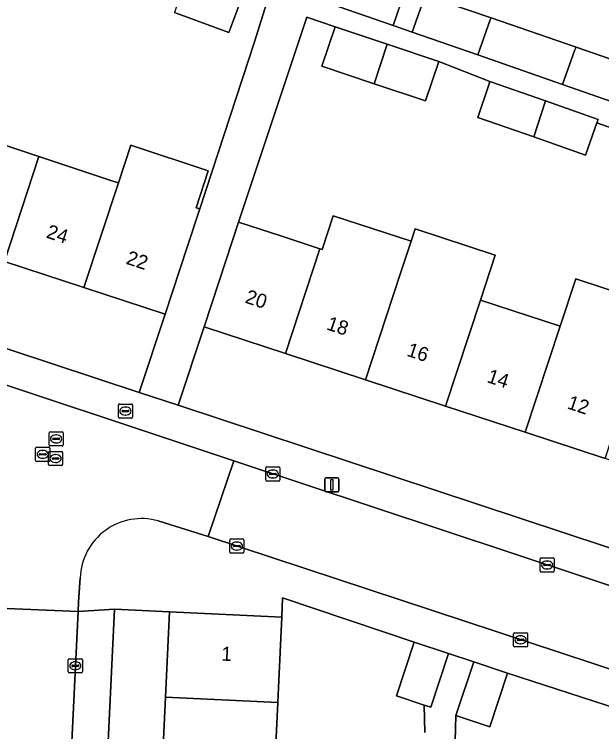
# Model space of a CAD drawing. Extents: x 163683 to 164494, y 382709 to 383872.
# Drawn here: x 164137 to 164178.6, y 383528.3 to 383579.1 of the extents above; entities that cross this region are included whole.
import ezdxf

# ---------------------------------------------------------------- set-up
doc = ezdxf.new("R2010")
doc.units = 0
for name, color, linetype in [('IMGEO_Brandkraan', 7, 'Continuous'), ('IMGEO_Erf', 7, 'Continuous'), ('IMGEO_Kolk', 7, 'Continuous'), ('IMGEO_Lichtmast', 7, 'Continuous'), ('IMGEO_Pand', 7, 'Continuous'), ('IMGEO_Pand_nummerreeks', 7, 'Continuous'), ('IMGEO_Rijbaan_lokaal_open', 7, 'Continuous'), ('IMGEO_Rioolput', 7, 'Continuous'), ('IMGEO_Voetpad_open', 7, 'Continuous')]:
    doc.layers.add(name, color=color, linetype=linetype)

msp = doc.modelspace()

# ---------------------------------------------------------------- linework, layer by layer
at = {"layer": 'IMGEO_Brandkraan'}
for p, q in [((164144.461, 383551.524), (164145.313, 383551.524)), ((164144.386, 383550.598), (164144.386, 383551.45)), ((164144.645, 383551.018), (164144.645, 383551.03)), ((164144.688, 383551.067), (164145.086, 383551.067)), ((164144.874, 383551.304), (164144.899, 383551.304)), ((164145.129, 383551.03), (164145.129, 383551.018)), ((164145.387, 383551.45), (164145.387, 383550.598)), ((164145.313, 383550.524), (164144.461, 383550.524)), ((164145.083, 383550.981), (164144.685, 383550.981)), ((164144.897, 383550.744), (164144.872, 383550.744))]:
    msp.add_line(p, q, dxfattribs=at)
for points in [[(164144.461, 383551.524), (164145.313, 383551.524)], [(164144.386, 383550.598), (164144.386, 383551.45)], [(164145.387, 383551.45), (164145.387, 383550.598)], [(164145.313, 383550.524), (164144.461, 383550.524)]]:
    msp.add_lwpolyline(points, dxfattribs=at)
for centre, radius, start, end in [((164144.463, 383551.448), 0.0765, 91.552, 178.448), ((164144.463, 383551.448), 0.0765, 91.552, 178.448), ((164145.311, 383551.448), 0.0765, 1.552, 88.448), ((164145.311, 383551.448), 0.0765, 1.552, 88.448), ((164144.685, 383551.027), 0.0403, 85.8775, 175.7526), ((164144.682, 383551.017), 0.0366, 178.938, 274.7102), ((164145.086, 383551.024), 0.043, 264.8664, 352.4533), ((164145.09, 383551.029), 0.0386, 1.7309, 96.639), ((164144.463, 383550.6), 0.0765, 181.552, 268.448), ((164144.463, 383550.6), 0.0765, 181.552, 268.448), ((164145.311, 383550.6), 0.0765, 271.552, 358.448), ((164145.311, 383550.6), 0.0765, 271.552, 358.448)]:
    msp.add_arc(centre, radius, start, end, dxfattribs=at)
for centre, major_axis, ratio, start_param, end_param in [((164144.873, 383551.024), (-0.387, 0.002), 0.722429, 4.712389, 7.853982), ((164144.898, 383551.024), (-0.39, 0.002), 0.717154, 1.570796, 4.712389)]:
    msp.add_ellipse(centre, major_axis=major_axis, ratio=ratio, start_param=start_param, end_param=end_param, dxfattribs=at)
at = {"layer": 'IMGEO_Erf'}
for points in [[(164173.399, 383618.724), (164170.135, 383610.948), (164158.391, 383583.144), (164164.778, 383580.939), (164164.687, 383580.757), (164163.839, 383578.338), (164165.195, 383577.865), (164166.111, 383580.479), (164170.792, 383578.862), (164176.805, 383576.786), (164182.819, 383574.71), (164187.308, 383573.16), (164186.37, 383570.486), (164189.349, 383569.448), (164190.289, 383572.131), (164194.846, 383570.558), (164200.859, 383568.481), (164200.715, 383568.195), (164199.869, 383565.782), (164200.915, 383565.418), (164201.741, 383567.773), (164204.902, 383570.632)], [(164124.031, 383581.217), (164122.825, 383577.542), (164121.866, 383574.62), (164127.497, 383572.762), (164133.127, 383570.905), (164138.758, 383569.047), (164143.934, 383567.339), (164144.389, 383567.189), (164145.261, 383569.844), (164150.75, 383568.041), (164149.89, 383565.421), (164150.147, 383565.338), (164154.028, 383577.172), (164154.868, 383579.892)], [(164153.193, 383580.505), (164152.216, 383577.835), (164148.351, 383579.249)], [(164181.993, 383570.122), (164178.275, 383571.429), (164177.472, 383569.146), (164173.809, 383570.434), (164169.856, 383571.824), (164170.643, 383574.207), (164170.697, 383574.37), (164167.074, 383575.786), (164166.138, 383572.989), (164162.505, 383574.204), (164158.801, 383575.444), (164159.738, 383578.241), (164157.726, 383578.914), (164152.89, 383564.413), (164155.96, 383563.405), (164158.666, 383562.516), (164158.821, 383562.465), (164159.608, 383564.861), (164165.12, 383563.05), (164165.409, 383563.93), (164171.062, 383562.073), (164170.035, 383558.878), (164175.677, 383557.026), (164176.79, 383560.39), (164182.443, 383558.533)], [(164166.089, 383528.259), (164166.055, 383530.202), (164164.086, 383530.853), (164165.347, 383534.666), (164156.014, 383537.797), (164155.957, 383536.434), (164155.72, 383531.44), (164155.67, 383530.384), (164155.387, 383524.453)], [(164180.623, 383524.895), (164180.677, 383529.642), (164171.943, 383532.468), (164170.687, 383528.673), (164168.295, 383529.464), (164167.968, 383516.687)]]:
    msp.add_lwpolyline(points, dxfattribs=at)
for points in [[(164125.052, 383565.322), (164119.419, 383567.173), (164113.786, 383569.023), (164108.153, 383570.874), (164102.52, 383572.724), (164096.887, 383574.575), (164091.142, 383576.462), (164089.357, 383571.095), (164121.787, 383560.298), (164145.867, 383552.341), (164147.698, 383557.883), (164141.951, 383559.771), (164136.318, 383561.621), (164130.685, 383563.472)], [(164184.531, 383545.8), (164178.871, 383547.659), (164173.21, 383549.519), (164167.55, 383551.378), (164161.889, 383553.238), (164156.229, 383555.097), (164150.454, 383556.994), (164148.616, 383551.433), (164203.22, 383533.389), (164205.665, 383533.708), (164207.282, 383538.326), (164201.512, 383540.221), (164195.851, 383542.081), (164190.192, 383543.94)], [(164144.102, 383536.998), (164142.345, 383500), (164139.869, 383447.846), (164143.782, 383447.602), (164144.071, 383453.702), (164144.351, 383459.625), (164144.631, 383465.549), (164144.912, 383471.472), (164145.192, 383477.395), (164145.472, 383483.319), (164145.753, 383489.242), (164146.033, 383495.166), (164146.262, 383500), (164146.314, 383501.105), (164146.595, 383507.037), (164146.876, 383512.968), (164147.157, 383518.899), (164147.438, 383524.83), (164147.718, 383530.761), (164148.005, 383536.812)]]:
    msp.add_lwpolyline(points, close=True, dxfattribs=at)
at = {"layer": 'IMGEO_Kolk'}
for p, q in [((164154.822, 383546.144), (164154.822, 383546.996)), ((164154.897, 383547.07), (164155.749, 383547.07)), ((164155.823, 383546.996), (164155.823, 383546.144)), ((164155.081, 383546.564), (164155.081, 383546.576)), ((164155.519, 383546.527), (164155.121, 383546.527)), ((164155.124, 383546.613), (164155.522, 383546.613)), ((164155.31, 383546.85), (164155.335, 383546.85)), ((164155.565, 383546.576), (164155.565, 383546.564)), ((164155.749, 383546.07), (164154.897, 383546.07)), ((164155.333, 383546.29), (164155.308, 383546.29)), ((164152.278, 383541.039), (164152.278, 383541.891)), ((164152.353, 383541.965), (164153.205, 383541.965)), ((164153.279, 383541.891), (164153.279, 383541.039)), ((164152.537, 383541.459), (164152.537, 383541.471)), ((164152.975, 383541.422), (164152.577, 383541.422)), ((164152.58, 383541.508), (164152.978, 383541.508)), ((164152.766, 383541.745), (164152.791, 383541.745)), ((164153.021, 383541.471), (164153.021, 383541.459)), ((164153.205, 383540.965), (164152.353, 383540.965)), ((164152.789, 383541.185), (164152.764, 383541.185)), ((164174.257, 383539.7), (164174.257, 383540.552)), ((164174.332, 383540.626), (164175.184, 383540.626)), ((164174.745, 383540.406), (164174.77, 383540.406)), ((164175.258, 383540.552), (164175.258, 383539.7)), ((164174.516, 383540.12), (164174.516, 383540.132)), ((164174.954, 383540.083), (164174.556, 383540.083)), ((164174.559, 383540.169), (164174.957, 383540.169)), ((164174.768, 383539.846), (164174.743, 383539.846)), ((164175, 383540.132), (164175, 383540.12)), ((164175.184, 383539.626), (164174.332, 383539.626)), ((164172.449, 383535.329), (164173.301, 383535.329)), ((164172.374, 383534.403), (164172.374, 383535.255)), ((164172.633, 383534.823), (164172.633, 383534.835)), ((164173.071, 383534.786), (164172.673, 383534.786)), ((164172.676, 383534.872), (164173.074, 383534.872)), ((164172.862, 383535.109), (164172.887, 383535.109)), ((164173.117, 383534.835), (164173.117, 383534.823)), ((164173.375, 383535.255), (164173.375, 383534.403)), ((164173.301, 383534.329), (164172.449, 383534.329)), ((164172.885, 383534.549), (164172.86, 383534.549)), ((164140.836, 383532.561), (164140.836, 383533.413)), ((164140.911, 383533.487), (164141.763, 383533.487)), ((164141.324, 383533.267), (164141.349, 383533.267)), ((164141.837, 383533.413), (164141.837, 383532.561)), ((164141.095, 383532.981), (164141.095, 383532.993)), ((164141.533, 383532.944), (164141.135, 383532.944)), ((164141.138, 383533.03), (164141.536, 383533.03)), ((164141.579, 383532.993), (164141.579, 383532.981)), ((164141.763, 383532.487), (164140.911, 383532.487)), ((164141.347, 383532.707), (164141.322, 383532.707))]:
    msp.add_line(p, q, dxfattribs=at)
for points in [[(164154.822, 383546.144), (164154.822, 383546.996)], [(164154.897, 383547.07), (164155.749, 383547.07)], [(164155.823, 383546.996), (164155.823, 383546.144)], [(164155.749, 383546.07), (164154.897, 383546.07)], [(164152.278, 383541.039), (164152.278, 383541.891)], [(164152.353, 383541.965), (164153.205, 383541.965)], [(164153.279, 383541.891), (164153.279, 383541.039)], [(164153.205, 383540.965), (164152.353, 383540.965)], [(164174.257, 383539.7), (164174.257, 383540.552)], [(164174.332, 383540.626), (164175.184, 383540.626)], [(164175.258, 383540.552), (164175.258, 383539.7)], [(164175.184, 383539.626), (164174.332, 383539.626)], [(164172.449, 383535.329), (164173.301, 383535.329)], [(164172.374, 383534.403), (164172.374, 383535.255)], [(164173.375, 383535.255), (164173.375, 383534.403)], [(164173.301, 383534.329), (164172.449, 383534.329)], [(164140.836, 383532.561), (164140.836, 383533.413)], [(164140.911, 383533.487), (164141.763, 383533.487)], [(164141.837, 383533.413), (164141.837, 383532.561)], [(164141.763, 383532.487), (164140.911, 383532.487)]]:
    msp.add_lwpolyline(points, dxfattribs=at)
for centre, radius, start, end in [((164154.899, 383546.994), 0.0765, 91.552, 178.448), ((164154.899, 383546.994), 0.0765, 91.552, 178.448), ((164155.747, 383546.994), 0.0765, 1.552, 88.448), ((164155.747, 383546.994), 0.0765, 1.552, 88.448), ((164155.121, 383546.573), 0.0403, 85.8775, 175.7526), ((164155.118, 383546.563), 0.0366, 178.938, 274.7102), ((164155.522, 383546.57), 0.043, 264.8664, 352.4533), ((164155.526, 383546.575), 0.0386, 1.7309, 96.639), ((164154.899, 383546.146), 0.0765, 181.552, 268.448), ((164154.899, 383546.146), 0.0765, 181.552, 268.448), ((164155.747, 383546.146), 0.0765, 271.552, 358.448), ((164155.747, 383546.146), 0.0765, 271.552, 358.448), ((164152.355, 383541.889), 0.0765, 91.552, 178.448), ((164152.355, 383541.889), 0.0765, 91.552, 178.448), ((164153.203, 383541.889), 0.0765, 1.552, 88.448), ((164153.203, 383541.889), 0.0765, 1.552, 88.448), ((164152.577, 383541.468), 0.0403, 85.8775, 175.7526), ((164152.574, 383541.458), 0.0366, 178.938, 274.7102), ((164152.978, 383541.465), 0.043, 264.8664, 352.4533), ((164152.982, 383541.47), 0.0386, 1.7309, 96.639), ((164152.355, 383541.041), 0.0765, 181.552, 268.448), ((164152.355, 383541.041), 0.0765, 181.552, 268.448), ((164153.203, 383541.041), 0.0765, 271.552, 358.448), ((164153.203, 383541.041), 0.0765, 271.552, 358.448), ((164174.334, 383540.55), 0.0765, 91.552, 178.448), ((164174.334, 383540.55), 0.0765, 91.552, 178.448), ((164175.182, 383540.55), 0.0765, 1.552, 88.448), ((164175.182, 383540.55), 0.0765, 1.552, 88.448), ((164174.556, 383540.129), 0.0403, 85.8775, 175.7526), ((164174.553, 383540.119), 0.0366, 178.938, 274.7102), ((164174.957, 383540.126), 0.043, 264.8664, 352.4533), ((164174.961, 383540.131), 0.0386, 1.7309, 96.639), ((164174.334, 383539.702), 0.0765, 181.552, 268.448), ((164174.334, 383539.702), 0.0765, 181.552, 268.448), ((164175.182, 383539.702), 0.0765, 271.552, 358.448), ((164175.182, 383539.702), 0.0765, 271.552, 358.448), ((164172.451, 383535.253), 0.0765, 91.552, 178.448), ((164172.451, 383535.253), 0.0765, 91.552, 178.448), ((164173.299, 383535.253), 0.0765, 1.552, 88.448), ((164173.299, 383535.253), 0.0765, 1.552, 88.448), ((164172.673, 383534.832), 0.0403, 85.8775, 175.7526), ((164172.67, 383534.822), 0.0366, 178.938, 274.7102), ((164173.074, 383534.829), 0.043, 264.8664, 352.4533), ((164173.078, 383534.834), 0.0386, 1.7309, 96.639), ((164172.451, 383534.405), 0.0765, 181.552, 268.448), ((164172.451, 383534.405), 0.0765, 181.552, 268.448), ((164173.299, 383534.405), 0.0765, 271.552, 358.448), ((164173.299, 383534.405), 0.0765, 271.552, 358.448), ((164140.913, 383533.411), 0.0765, 91.552, 178.448), ((164140.913, 383533.411), 0.0765, 91.552, 178.448), ((164141.761, 383533.411), 0.0765, 1.552, 88.448), ((164141.761, 383533.411), 0.0765, 1.552, 88.448), ((164141.135, 383532.99), 0.0403, 85.8775, 175.7526), ((164141.132, 383532.98), 0.0366, 178.938, 274.7102), ((164141.536, 383532.987), 0.043, 264.8664, 352.4533), ((164141.54, 383532.992), 0.0386, 1.7309, 96.639), ((164140.913, 383532.563), 0.0765, 181.552, 268.448), ((164140.913, 383532.563), 0.0765, 181.552, 268.448), ((164141.761, 383532.563), 0.0765, 271.552, 358.448), ((164141.761, 383532.563), 0.0765, 271.552, 358.448)]:
    msp.add_arc(centre, radius, start, end, dxfattribs=at)
for centre, major_axis, ratio, start_param, end_param in [((164155.309, 383546.57), (-0.387, 0.002), 0.722429, 4.712389, 7.853982), ((164155.334, 383546.57), (-0.39, 0.002), 0.717154, 1.570796, 4.712389), ((164152.765, 383541.465), (-0.387, 0.002), 0.722429, 4.712389, 7.853982), ((164152.79, 383541.465), (-0.39, 0.002), 0.717154, 1.570796, 4.712389), ((164174.744, 383540.126), (-0.387, 0.002), 0.722429, 4.712389, 7.853982), ((164174.769, 383540.126), (-0.39, 0.002), 0.717154, 1.570796, 4.712389), ((164172.861, 383534.829), (-0.387, 0.002), 0.722429, 4.712389, 7.853982), ((164172.886, 383534.829), (-0.39, 0.002), 0.717154, 1.570796, 4.712389), ((164141.323, 383532.987), (-0.387, 0.002), 0.722429, 4.712389, 7.853982), ((164141.348, 383532.987), (-0.39, 0.002), 0.717154, 1.570796, 4.712389)]:
    msp.add_ellipse(centre, major_axis=major_axis, ratio=ratio, start_param=start_param, end_param=end_param, dxfattribs=at)
at = {"layer": 'IMGEO_Lichtmast'}
for p, q in [((164159.01, 383545.401), (164159.01, 383546.201)), ((164159.01, 383546.201), (164159.01, 383545.401)), ((164159.11, 383546.301), (164159.9, 383546.301)), ((164159.9, 383546.301), (164159.11, 383546.301)), ((164160, 383546.201), (164160, 383545.401)), ((164160, 383545.401), (164160, 383546.201)), ((164159.9, 383545.301), (164159.11, 383545.301)), ((164159.11, 383545.301), (164159.9, 383545.301))]:
    msp.add_line(p, q, dxfattribs=at)
msp.add_lwpolyline([(164159.43, 383546.176), (164159.58, 383546.176), (164159.58, 383545.426), (164159.43, 383545.426), (164159.43, 383546.176)], dxfattribs=at)
for centre, start, end in [((164159.11, 383546.201), 90, 180), ((164159.11, 383546.201), 90, 180), ((164159.9, 383546.201), 0, 90), ((164159.9, 383546.201), 360, 90), ((164159.11, 383545.401), 180, 270), ((164159.11, 383545.401), 180, 270), ((164159.9, 383545.401), 270, 0), ((164159.9, 383545.401), 270, 0)]:
    msp.add_arc(centre, 0.1, start, end, dxfattribs=at)
at = {"layer": 'IMGEO_Pand'}
for points in [[(164164.778, 383580.939), (164158.391, 383583.144), (164157.427, 383580.573), (164163.839, 383578.338), (164164.687, 383580.757)], [(164153.193, 383580.505), (164149.239, 383581.951), (164148.351, 383579.249), (164152.216, 383577.835)], [(164166.111, 383580.479), (164165.195, 383577.865), (164169.852, 383576.242), (164170.724, 383578.727), (164170.792, 383578.862)], [(164175.853, 383574.152), (164176.709, 383576.595), (164176.805, 383576.786), (164170.792, 383578.862), (164170.724, 383578.727), (164169.852, 383576.242)], [(164163.426, 383577.007), (164159.738, 383578.241), (164158.801, 383575.444), (164162.505, 383574.204)], [(164167.074, 383575.786), (164163.426, 383577.007), (164162.505, 383574.204), (164166.138, 383572.989)], [(164175.853, 383574.152), (164181.86, 383572.058), (164182.723, 383574.519), (164182.819, 383574.71), (164176.805, 383576.786), (164176.709, 383576.595)], [(164174.646, 383572.982), (164170.697, 383574.37), (164170.643, 383574.207), (164169.856, 383571.824), (164173.809, 383570.434)], [(164178.275, 383571.429), (164178.361, 383571.675), (164174.646, 383572.982), (164173.809, 383570.434), (164177.472, 383569.146)], [(164138.758, 383569.047), (164133.127, 383570.905), (164130.685, 383563.472), (164136.318, 383561.621)], [(164150.147, 383565.338), (164149.89, 383565.421), (164150.75, 383568.041), (164145.261, 383569.844), (164144.389, 383567.189), (164141.951, 383559.771), (164147.698, 383557.883), (164149.259, 383562.634)], [(164144.389, 383567.189), (164143.934, 383567.339), (164138.758, 383569.047), (164136.318, 383561.621), (164141.951, 383559.771)], [(164158.666, 383562.516), (164156.229, 383555.097), (164161.889, 383553.238), (164164.345, 383560.714), (164165.12, 383563.05), (164159.608, 383564.861), (164158.821, 383562.465)], [(164158.666, 383562.516), (164155.96, 383563.405), (164152.89, 383564.413), (164152.014, 383561.745), (164150.454, 383556.994), (164156.229, 383555.097)], [(164161.889, 383553.238), (164167.55, 383551.378), (164170.035, 383558.878), (164171.062, 383562.073), (164165.409, 383563.93), (164165.12, 383563.05), (164164.345, 383560.714)], [(164182.443, 383558.533), (164176.79, 383560.39), (164175.677, 383557.026), (164173.21, 383549.519), (164178.871, 383547.659), (164181.328, 383555.139)], [(164170.035, 383558.878), (164167.55, 383551.378), (164173.21, 383549.519), (164175.677, 383557.026)], [(164147.718, 383530.761), (164155.67, 383530.384), (164155.72, 383531.44), (164155.957, 383536.434), (164148.005, 383536.812)], [(164167.768, 383533.865), (164165.347, 383534.666), (164164.086, 383530.853), (164166.055, 383530.202), (164166.507, 383530.053)], [(164169.551, 383533.259), (164168.295, 383529.464), (164170.687, 383528.673), (164171.943, 383532.468)], [(164147.718, 383530.761), (164147.438, 383524.83), (164155.387, 383524.453), (164155.67, 383530.384)]]:
    msp.add_lwpolyline(points, close=True, dxfattribs=at)
at = {"layer": 'IMGEO_Rijbaan_lokaal_open'}
for points in [[(164147.212, 383543.248), (164150.736, 383542.149), (164152.572, 383547.489), (164130.984, 383554.667), (164129.19, 383549.131), (164130.18, 383548.784), (164132.594, 383547.97)], [(164152.572, 383547.489), (164150.736, 383542.149), (164193.905, 383527.919)], [(164197.112, 383532.728), (164152.572, 383547.489)], [(164136.18, 383542.483), (164135.975, 383538.337), (164135.928, 383537.073), (164141.528, 383536.822), (164141.571, 383537.493), (164141.68, 383539.207)]]:
    msp.add_lwpolyline(points, dxfattribs=at)
msp.add_lwpolyline([(164137.532, 383455.268), (164138.548, 383477.499), (164139.65, 383498.009), (164141.528, 383536.822), (164135.928, 383537.073), (164135.766, 383533.546), (164135.64, 383531.474), (164131.924, 383456.238), (164131.894, 383455.494)], close=True, dxfattribs=at)
msp.add_arc((164146.035, 383539.053), 4.357, 74.3241, 177.9704, dxfattribs=at)
at = {"layer": 'IMGEO_Rioolput'}
for p, q in [((164139.551, 383549.552), (164140.403, 383549.552)), ((164139.476, 383548.626), (164139.476, 383549.478)), ((164139.735, 383549.046), (164139.735, 383549.058)), ((164140.173, 383549.009), (164139.775, 383549.009)), ((164139.778, 383549.095), (164140.176, 383549.095)), ((164139.964, 383549.332), (164139.989, 383549.332)), ((164140.219, 383549.058), (164140.219, 383549.046)), ((164140.477, 383549.478), (164140.477, 383548.626)), ((164140.403, 383548.552), (164139.551, 383548.552)), ((164139.987, 383548.772), (164139.962, 383548.772)), ((164138.527, 383547.534), (164138.527, 383548.386)), ((164138.602, 383548.46), (164139.454, 383548.46)), ((164138.786, 383547.954), (164138.786, 383547.966)), ((164138.829, 383548.003), (164139.227, 383548.003)), ((164139.015, 383548.24), (164139.04, 383548.24)), ((164139.27, 383547.966), (164139.27, 383547.954)), ((164139.438, 383547.238), (164139.438, 383548.09)), ((164139.513, 383548.164), (164140.365, 383548.164)), ((164139.528, 383548.386), (164139.528, 383547.534)), ((164140.439, 383548.09), (164140.439, 383547.238)), ((164139.454, 383547.46), (164138.602, 383547.46)), ((164139.224, 383547.917), (164138.826, 383547.917)), ((164139.038, 383547.68), (164139.013, 383547.68)), ((164139.697, 383547.658), (164139.697, 383547.67)), ((164140.135, 383547.621), (164139.737, 383547.621)), ((164139.74, 383547.707), (164140.138, 383547.707)), ((164139.926, 383547.944), (164139.951, 383547.944)), ((164140.181, 383547.67), (164140.181, 383547.658)), ((164140.365, 383547.164), (164139.513, 383547.164)), ((164139.949, 383547.384), (164139.924, 383547.384))]:
    msp.add_line(p, q, dxfattribs=at)
for points in [[(164139.551, 383549.552), (164140.403, 383549.552)], [(164139.476, 383548.626), (164139.476, 383549.478)], [(164140.477, 383549.478), (164140.477, 383548.626)], [(164140.403, 383548.552), (164139.551, 383548.552)], [(164138.527, 383547.534), (164138.527, 383548.386)], [(164138.602, 383548.46), (164139.454, 383548.46)], [(164139.438, 383547.238), (164139.438, 383548.09)], [(164139.513, 383548.164), (164140.365, 383548.164)], [(164139.528, 383548.386), (164139.528, 383547.534)], [(164140.439, 383548.09), (164140.439, 383547.238)], [(164139.454, 383547.46), (164138.602, 383547.46)], [(164140.365, 383547.164), (164139.513, 383547.164)]]:
    msp.add_lwpolyline(points, dxfattribs=at)
for centre, radius, start, end in [((164139.553, 383549.476), 0.0765, 91.552, 178.448), ((164139.553, 383549.476), 0.0765, 91.552, 178.448), ((164140.401, 383549.476), 0.0765, 1.552, 88.448), ((164140.401, 383549.476), 0.0765, 1.552, 88.448), ((164139.775, 383549.055), 0.0403, 85.8775, 175.7526), ((164139.772, 383549.045), 0.0366, 178.938, 274.7102), ((164140.176, 383549.052), 0.043, 264.8664, 352.4533), ((164140.18, 383549.057), 0.0386, 1.7309, 96.639), ((164139.553, 383548.628), 0.0765, 181.552, 268.448), ((164139.553, 383548.628), 0.0765, 181.552, 268.448), ((164140.401, 383548.628), 0.0765, 271.552, 358.448), ((164140.401, 383548.628), 0.0765, 271.552, 358.448), ((164138.604, 383548.384), 0.0765, 91.552, 178.448), ((164138.604, 383548.384), 0.0765, 91.552, 178.448), ((164138.826, 383547.963), 0.0403, 85.8775, 175.7526), ((164139.231, 383547.965), 0.0386, 1.7309, 96.639), ((164139.515, 383548.088), 0.0765, 91.552, 178.448), ((164139.515, 383548.088), 0.0765, 91.552, 178.448), ((164139.452, 383548.384), 0.0765, 1.552, 88.448), ((164139.452, 383548.384), 0.0765, 1.552, 88.448), ((164140.363, 383548.088), 0.0765, 1.552, 88.448), ((164140.363, 383548.088), 0.0765, 1.552, 88.448), ((164138.604, 383547.536), 0.0765, 181.552, 268.448), ((164138.604, 383547.536), 0.0765, 181.552, 268.448), ((164138.823, 383547.953), 0.0366, 178.938, 274.7102), ((164139.227, 383547.96), 0.043, 264.8664, 352.4533), ((164139.452, 383547.536), 0.0765, 271.552, 358.448), ((164139.452, 383547.536), 0.0765, 271.552, 358.448), ((164139.737, 383547.667), 0.0403, 85.8775, 175.7526), ((164139.734, 383547.657), 0.0366, 178.938, 274.7102), ((164140.138, 383547.664), 0.043, 264.8664, 352.4533), ((164140.142, 383547.669), 0.0386, 1.7309, 96.639), ((164139.515, 383547.24), 0.0765, 181.552, 268.448), ((164139.515, 383547.24), 0.0765, 181.552, 268.448), ((164140.363, 383547.24), 0.0765, 271.552, 358.448), ((164140.363, 383547.24), 0.0765, 271.552, 358.448)]:
    msp.add_arc(centre, radius, start, end, dxfattribs=at)
for centre, major_axis, ratio, start_param, end_param in [((164139.963, 383549.052), (-0.387, 0.002), 0.722429, 4.712389, 7.853982), ((164139.988, 383549.052), (-0.39, 0.002), 0.717154, 1.570796, 4.712389), ((164139.014, 383547.96), (-0.387, 0.002), 0.722429, 4.712389, 7.853982), ((164139.039, 383547.96), (-0.39, 0.002), 0.717154, 1.570796, 4.712389), ((164139.925, 383547.664), (-0.387, 0.002), 0.722429, 4.712389, 7.853982), ((164139.95, 383547.664), (-0.39, 0.002), 0.717154, 1.570796, 4.712389)]:
    msp.add_ellipse(centre, major_axis=major_axis, ratio=ratio, start_param=start_param, end_param=end_param, dxfattribs=at)
at = {"layer": 'IMGEO_Voetpad_open'}
for points in [[(164205.878, 383563.688), (164200.915, 383565.418), (164199.869, 383565.782), (164193.873, 383567.872), (164189.349, 383569.448), (164186.37, 383570.486), (164181.86, 383572.058), (164175.853, 383574.152), (164169.852, 383576.242), (164165.195, 383577.865), (164163.839, 383578.338), (164157.427, 383580.573)], [(164154.868, 383579.892), (164154.028, 383577.172), (164150.147, 383565.338), (164149.259, 383562.634), (164147.698, 383557.883), (164145.867, 383552.341), (164148.616, 383551.433), (164150.454, 383556.994), (164152.014, 383561.745), (164152.89, 383564.413), (164157.726, 383578.914), (164159.738, 383578.241), (164163.426, 383577.007), (164167.074, 383575.786), (164170.697, 383574.37), (164174.646, 383572.982), (164178.361, 383571.675), (164178.275, 383571.429), (164181.993, 383570.122)], [(164203.251, 383530.978), (164203.243, 383531.617), (164203.22, 383533.389), (164148.616, 383551.433), (164145.867, 383552.341), (164121.787, 383560.298), (164089.357, 383571.095), (164088.298, 383568.908)], [(164089.339, 383568.383), (164094.292, 383566.658), (164129.288, 383555.106), (164130.984, 383554.667), (164152.572, 383547.489), (164197.112, 383532.728)], [(164150.736, 383542.149), (164147.212, 383543.248)], [(164193.905, 383527.919), (164150.736, 383542.149)], [(164141.68, 383539.207), (164141.571, 383537.493), (164141.528, 383536.822), (164144.102, 383536.998), (164148.005, 383536.812), (164155.957, 383536.434), (164156.014, 383537.797), (164165.347, 383534.666), (164167.768, 383533.865), (164169.551, 383533.259), (164171.943, 383532.468), (164180.677, 383529.642), (164180.623, 383524.895), (164188.515, 383524.776), (164192.137, 383524.726), (164196.122, 383524.973)], [(164142.345, 383500), (164144.102, 383536.998), (164141.528, 383536.822), (164139.65, 383498.009), (164138.548, 383477.499), (164137.532, 383455.268), (164137.284, 383449.891)], [(164167.968, 383516.687), (164168.295, 383529.464), (164169.551, 383533.259), (164167.768, 383533.865), (164166.507, 383530.053), (164166.055, 383530.202), (164166.089, 383528.259)]]:
    msp.add_lwpolyline(points, dxfattribs=at)
msp.add_arc((164146.035, 383539.053), 4.357, 74.3241, 177.9704, dxfattribs=at)

# ---------------------------------------------------------------- texts
at = {"layer": 'IMGEO_Pand_nummerreeks'}
for s, rotation, p in [('24', 341.8143, (164139.216, 383563.322)), ('22', 341.8143, (164144.868, 383561.465)), ('20', 341.8143, (164153.299, 383558.712)), ('18', 341.8146, (164159.069, 383556.817)), ('16', 341.8146, (164164.749, 383554.951)), ('14', 341.8146, (164170.432, 383553.084)), ('12', 341.8146, (164176.112, 383551.219)), ('1', 357.2785, (164151.664, 383533.354))]:
    msp.add_text(s, height=1, rotation=rotation, dxfattribs=at).set_placement(p)

doc.saveas('drawing.dxf')
